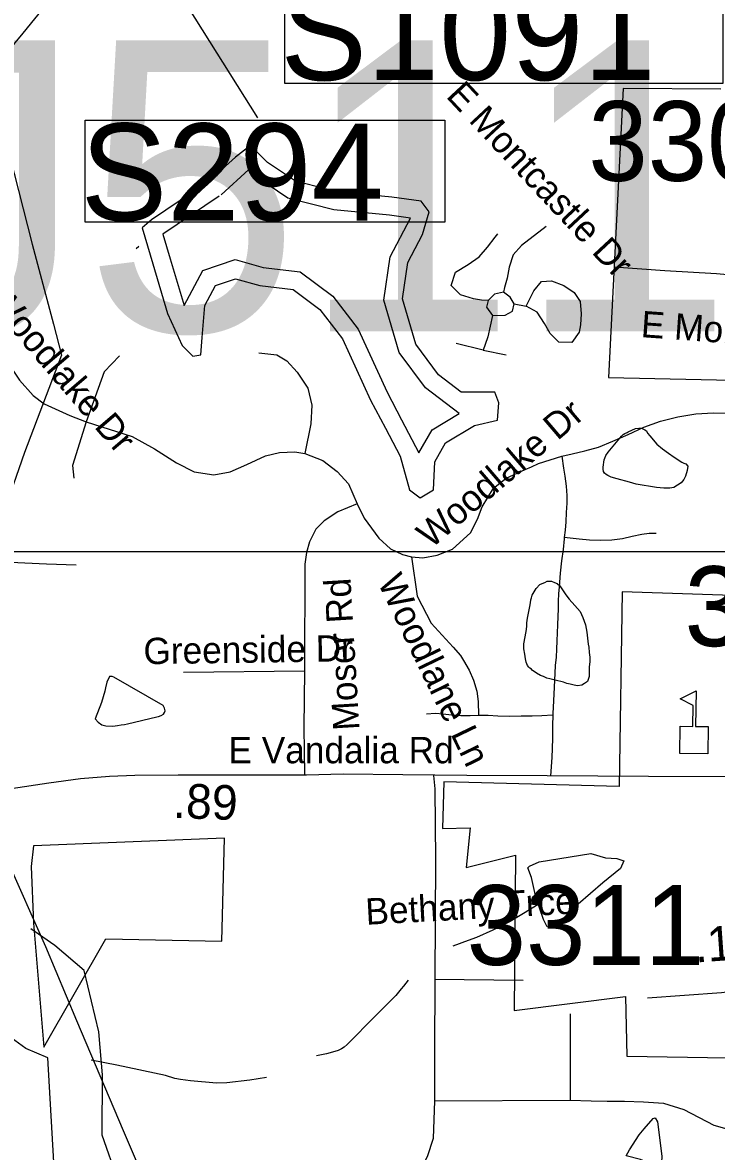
# Model space of a CAD drawing. Extents: x 1662474 to 1856135, y 779280 to 917889.
# Drawn here: x 1766866 to 1769369, y 824424 to 828497 of the extents above; entities that cross this region are included whole.
import ezdxf

# ---------------------------------------------------------------- set-up
doc = ezdxf.new("R2010")
doc.units = 0
for name, color, linetype in [('Cogo Default Point CELL', 7, 'Continuous'), ('Exist Boundary Political City Limit New', 7, 'Continuous'), ('Exist Boundary Political City Limit New Hole', 7, 'Continuous'), ('Exist Cultural Educational Facility High CELL', 7, 'Continuous'), ('Exist Hydrographic Misc Water Feature', 7, 'Continuous'), ('Exist Hydrographic Pond Over 1500 Sq Ft', 7, 'Continuous'), ('Exist Hydrographic Pond Under 1500 Sq Ft', 7, 'Continuous'), ('Exist Road Non-System Structure Non-Sys Other Number Label', 7, 'Continuous'), ('Exist Road Non-System Type 51', 7, 'Continuous'), ('Exist Road Non-System Type 51 Label', 7, 'Continuous'), ('Exist Road Primary Interstate Structure Ovrhead Sign CELL', 7, 'Continuous'), ('Exist Road Secondary Mileage Tenths English Label', 7, 'Continuous'), ('Exist Road Secondary Type 41 Attributed', 7, 'Continuous'), ('Exist Road Secondary Type 51 Attributed', 7, 'Continuous'), ('Exist Road Secondary Type 51 Label', 7, 'Continuous'), ('Exist Utilities Electrical Transmission Line', 7, 'Continuous'), ('Map Preparation Boundary City Limit Buffer Line', 7, 'Continuous'), ('Map Preparation Inset Cut Line', 7, 'Continuous'), ('Old_Level_44', 7, 'Continuous')]:
    doc.layers.add(name, color=color, linetype=linetype)

msp = doc.modelspace()

# ---------------------------------------------------------------- linework, layer by layer
at = {"layer": 'Exist Boundary Political City Limit New'}
for points in [[(1769384.5, 828256.8), (1769032.6, 828259.4), (1768979.9, 827216.2), (1769648.1, 827201.5)], [(1769573.2, 826424.5), (1769029.4, 826443.2), (1769018.1, 825741.1), (1768385.8, 825757.1), (1768380.6, 825589.2), (1768480.5, 825591.9), (1768466, 825447.9), (1768644.6, 825493.2), (1768639.4, 824932.2), (1769040.6, 824982.6), (1769046.5, 824768.2), (1769410, 824762.3)]]:
    msp.add_lwpolyline(points, dxfattribs=at)
at = {"layer": 'Exist Boundary Political City Limit New Hole'}
for points in [[(1766906.2, 825247.2), (1766943.5, 824800.8), (1767166.9, 825191.4), (1767585.6, 825182.2), (1767594.9, 825554.2), (1766906.2, 825526.3), (1766897, 825451.9), (1766906.2, 825247.2)], [(1766994.2, 824113.2), (1766956.8, 824762.2), (1766877.6, 824795.4), (1766744.5, 824891.1), (1766623.8, 824953.6), (1766594.6, 825011.8), (1766565.5, 825053.4), (1766532.2, 825086.6)]]:
    msp.add_lwpolyline(points, dxfattribs=at)
at = {"layer": 'Exist Cultural Educational Facility High CELL'}
msp.add_lwpolyline([(1769236.7, 825860.3), (1769238.1, 825958.3), (1769284.2, 825957.6), (1769285.3, 826032.7), (1769238.6, 826057.6), (1769295.6, 826085.9), (1769293.8, 825957.4), (1769339.8, 825956.8), (1769338.4, 825858.9)], close=True, dxfattribs=at)
at = {"layer": 'Exist Hydrographic Misc Water Feature'}
msp.add_line((1767286.1, 827689), (1767276, 827681.1), dxfattribs=at)
for points in [[(1768726.7, 825314.7), (1768672.8, 825283), (1768636.6, 825261.3), (1768624.7, 825253.4), (1768606.4, 825243.6), (1768562.3, 825221.9), (1768504.1, 825196.4), (1768473.9, 825184.6), (1768417.8, 825165)], [(1769540.2, 819852.5), (1769375.4, 820029.8), (1769203.3, 820387.8), (1769120.3, 820465), (1768974.3, 820914.3), (1768539.2, 821694.5), (1768076.1, 822271.8), (1768028.2, 822450), (1768064.3, 822725), (1768057.3, 822882.7), (1767910.3, 823266.4), (1767210.2, 824321.2), (1767153.2, 824483.2), (1767154.2, 824699.8), (1767141.1, 824855.7), (1767088.3, 825077.2), (1766982.7, 825167.4), (1766896.1, 825226.9)], [(1768256.6, 825042.3), (1768240.6, 825020.4), (1768232.4, 825010.6), (1768212.3, 824986.7), (1768139.7, 824913.3), (1768036.8, 824810.1), (1768026.7, 824800.2), (1768016.7, 824794.3), (1768004.6, 824788.4), (1767992.5, 824784.5), (1767962.3, 824776.7), (1767926.3, 824769.4)], [(1767745.6, 824690.5), (1767685.7, 824681), (1767603.5, 824671.7), (1767565.6, 824670), (1767471.7, 824678.7), (1767435.6, 824683), (1767415.5, 824687.1), (1767381.6, 824697.4), (1767205.9, 824734.9), (1767114, 824753.7)]]:
    msp.add_lwpolyline(points, dxfattribs=at)
at = {"layer": 'Exist Hydrographic Pond Over 1500 Sq Ft'}
msp.add_lwpolyline([(1767538.5, 827924.7), (1767331.1, 827784.9), (1767297.4, 827756), (1767336, 827625.9), (1767389, 827447.6), (1767442, 827332), (1767480.6, 827293.4), (1767509.5, 827298.2), (1767514.3, 827360.9), (1767524, 827476.5), (1767562.6, 827548.8), (1767634.9, 827572.9), (1767721.7, 827548.8), (1767842.2, 827534.3), (1767938.6, 827462.1), (1768020.6, 827356), (1768121.8, 827134.4), (1768174.9, 827033.2), (1768227.9, 826932), (1768261.7, 826811.5), (1768300.2, 826782.6), (1768348.4, 826811.5), (1768353.3, 826912.7), (1768391.8, 826980.2), (1768496.9, 827042.8), (1768578.9, 827062.1), (1768583.7, 827124.7), (1768569.3, 827163.3), (1768448.7, 827163.3), (1768366.8, 827225.9), (1768284.8, 827336.8), (1768236.6, 827500.6), (1768255.9, 827630.7), (1768308.9, 827731.9), (1768333, 827813.9), (1768304.1, 827852.4), (1768198, 827866.9), (1768000.3, 827886.1), (1767850.9, 827924.7), (1767749.6, 827992.2), (1767711.1, 828030.7), (1767677.3, 828045.2), (1767633.9, 828011.4), (1767538.5, 827924.7)], dxfattribs=at)
at = {"layer": 'Exist Hydrographic Pond Under 1500 Sq Ft'}
for points in [[(1769079.5, 826832.1), (1769055.7, 826838.3), (1769011.6, 826850.6), (1768989.9, 826856.8), (1768977.8, 826862.9), (1768971.8, 826867), (1768965.9, 826871.1), (1768962, 826877.1), (1768960.1, 826885.1), (1768960.1, 826893.1), (1768964.2, 826919.1), (1768966.3, 826925.1), (1768970.4, 826935), (1768978.6, 826947), (1769027, 827004.6), (1769033.1, 827010.5), (1769039.1, 827014.4), (1769047.1, 827018.4), (1769051.2, 827020.4), (1769077.2, 827032.2), (1769089.3, 827034.1), (1769099.4, 827034), (1769111.3, 827027.9), (1769117.2, 827023.8), (1769121.1, 827015.8), (1769129.1, 827005.8), (1769154.7, 826975.5), (1769174.6, 826959.4), (1769196.6, 826943.2), (1769216.4, 826929), (1769244.3, 826910.8), (1769252.1, 826906.7), (1769258.3, 826904.6), (1769266.3, 826896.6), (1769264, 826880.6), (1769257.9, 826860.6), (1769251.7, 826848.7), (1769241.7, 826836.7), (1769215.6, 826819), (1769201.5, 826817.1), (1769179.3, 826817.3), (1769153.5, 826819.5), (1769079.5, 826832.1)], [(1768683.2, 826299.7), (1768685.2, 826317.7), (1768685.4, 826331.7), (1768687.5, 826347.7), (1768693.9, 826377.6), (1768695.9, 826389.7), (1768698.2, 826403.7), (1768700, 826413.6), (1768702.3, 826421.6), (1768704.1, 826431.6), (1768708.4, 826437.6), (1768712.3, 826443.6), (1768718.5, 826455.4), (1768732.6, 826469.4), (1768740.6, 826473.3), (1768750.7, 826477.2), (1768758.6, 826481.1), (1768766.6, 826481.1), (1768774.6, 826481), (1768784.7, 826477), (1768794.7, 826472.9), (1768804.6, 826464.8), (1768816.5, 826446.7), (1768826.3, 826432.6), (1768838.2, 826416.5), (1768857.9, 826394.3), (1768877.8, 826372.1), (1768887.6, 826350.1), (1768897.5, 826324), (1768901.2, 826298), (1768906.9, 826253.9), (1768908.7, 826243.9), (1768910.6, 826223.8), (1768912.4, 826207.8), (1768912.2, 826191.9), (1768910.2, 826171.8), (1768910, 826161.8), (1768910, 826153.8), (1768910, 826145.8), (1768910, 826137.8), (1768907.9, 826129.8), (1768903.8, 826119.9), (1768893.8, 826111.9), (1768883.7, 826106), (1768867.7, 826104.1), (1768855.6, 826106.3), (1768841.7, 826110.4), (1768829.8, 826112.4), (1768817.7, 826116.6), (1768787.8, 826124.9), (1768777.9, 826126.9), (1768767.9, 826129), (1768757.8, 826131.1), (1768745.7, 826137.2), (1768734, 826141.3), (1768719.9, 826149.4), (1768712.1, 826155.5), (1768706.2, 826159.5), (1768702.1, 826163.5), (1768696.1, 826167.6), (1768692, 826171.6), (1768688.1, 826177.7), (1768682.4, 826189.7), (1768680.3, 826201.7), (1768678.5, 826217.8), (1768674.8, 826237.8), (1768674.8, 826255.8), (1768683.2, 826299.7)], [(1767128.4, 825985.4), (1767138.4, 825973.3), (1767152.2, 825963.3), (1767166.3, 825959.1), (1767192.2, 825958.9), (1767208.4, 825960.8), (1767222.3, 825962.7), (1767234.2, 825964.6), (1767244.2, 825966.5), (1767350.5, 825991.6), (1767356.6, 825993.6), (1767366.5, 825997.4), (1767374.7, 826001.4), (1767378.6, 826007.4), (1767380.8, 826013.4), (1767378.8, 826023.4), (1767372.8, 826033.5), (1767195.6, 826134.9), (1767189.7, 826137), (1767183.6, 826137), (1767179.7, 826137), (1767169.6, 826117.1), (1767165.3, 826097.1), (1767163.3, 826085.2), (1767150.9, 826043.2), (1767128.4, 825985.4)], [(1768719.1, 825336.2), (1768701.8, 825412.1), (1768688.8, 825446.7), (1768695.3, 825453.2), (1768730, 825468.4), (1768916.4, 825498.7), (1768968.5, 825483.6), (1769009.7, 825481.4), (1769035.7, 825472.7), (1769022.7, 825444.6), (1768959.8, 825392.6), (1768870.9, 825316.7), (1768825.4, 825269), (1768788.5, 825247.4), (1768758.2, 825234.4), (1768745.2, 825260.4), (1768732.2, 825299.4), (1768719.1, 825336.2)], [(1769043.8, 824407.7), (1769055.9, 824429.6), (1769090.3, 824483.4), (1769108.6, 824505.2), (1769140.8, 824543), (1769148.8, 824544.9), (1769156.8, 824530.9), (1769171.7, 824406.7), (1769171.7, 824398.7), (1769169.5, 824386.7), (1769161.5, 824378.7), (1769153.5, 824376.8), (1769145.5, 824376.9), (1769135.7, 824377), (1769123.6, 824383.1), (1769095.7, 824395.3), (1769043.8, 824407.7)]]:
    msp.add_lwpolyline(points, dxfattribs=at)
at = {"layer": 'Exist Road Non-System Type 51'}
for p, q in [((1768640.1, 827482.6), (1768682.6, 827474)), ((1768528.1, 827314.9), (1768430.1, 827339.1)), ((1768528.1, 827314.9), (1768611.2, 827297.6)), ((1767447, 826153.5), (1767882.9, 826158)), ((1768353, 825045.4), (1768671.6, 825042.2)), ((1768841.6, 824920.2), (1768841.9, 824609.4)), ((1768351.9, 824606.9), (1768841.9, 824609.4))]:
    msp.add_line(p, q, dxfattribs=at)
for points in [[(1768545.6, 827494.2), (1768521.2, 827495.8), (1768492.9, 827500.2), (1768446.4, 827514.7), (1768412.9, 827548.5), (1768427.5, 827596), (1768473.8, 827624.4), (1768513.4, 827651.4), (1768543.5, 827686.6), (1768571.1, 827723), (1768581.1, 827734.9)], [(1768754.9, 827761.4), (1768665.6, 827692.1), (1768635.4, 827658.8), (1768621.8, 827613.9), (1768614.4, 827575.2), (1768604.9, 827540.7), (1768601, 827524.4)], [(1766659.4, 827571.1), (1766750.9, 827450.1), (1766773.8, 827391), (1766795.9, 827314.1), (1766823.9, 827253.5), (1766855.1, 827206.5), (1766903.9, 827151.7), (1766944.6, 827121.5), (1767036.2, 827078.7), (1767095.9, 827055.9)], [(1768682.6, 827474), (1768711, 827529.4), (1768738.2, 827563.2), (1768774, 827564.8), (1768818.6, 827548.2), (1768855.9, 827523.6), (1768877.1, 827490.2), (1768881.6, 827445.6), (1768878.6, 827407), (1768874.2, 827380), (1768848, 827342.5), (1768801, 827343.8), (1768769.5, 827375.5), (1768748.8, 827411.5), (1768722.2, 827452.2), (1768682.6, 827474)], [(1768545.6, 827494.2), (1768539.6, 827469.8), (1768561.1, 827440.1)], [(1768601, 827524.4), (1768568.5, 827517), (1768545.6, 827494.2)], [(1768640.1, 827482.6), (1768624.6, 827506.2), (1768601, 827524.4)], [(1768561.1, 827440.1), (1768606.8, 827440.9), (1768633, 827456.1), (1768640.1, 827482.6)], [(1768561.1, 827440.1), (1768544.6, 827362.7), (1768534.4, 827335.9), (1768528.1, 827314.9)], [(1767216.2, 827295), (1767161.1, 827237.2), (1767095.9, 827055.9)], [(1767718.6, 827305.8), (1767783.1, 827297.6), (1767819.6, 827276.4), (1767857.1, 827235.7), (1767895.5, 827177.7), (1767909.9, 827117), (1767906.2, 827049.6), (1767884.2, 826942.2)], [(1768811.2, 826932), (1768848.8, 826941.2), (1768894.1, 826951.2), (1768943.8, 826965.4), (1768996, 826986.1), (1769050.4, 827011.2), (1769107.9, 827037.2), (1769167.9, 827058.8), (1769230.1, 827074.2), (1769294.6, 827085), (1769359.2, 827088.9), (1769447.1, 827088.2)], [(1767095.9, 827055.9), (1767046.4, 826898.4), (1767051.6, 826852.8)], [(1767095.9, 827055.9), (1767261.4, 827003.4), (1767342.5, 826959), (1767421.8, 826907.9), (1767485.2, 826875.9), (1767556.1, 826865.4), (1767615.5, 826875.6), (1767674.8, 826902.6), (1767742.5, 826934.1), (1767793.6, 826945.4), (1767848.9, 826948.5), (1767884.2, 826942.2)], [(1767884.2, 826942.2), (1767948.9, 826917.2), (1768001, 826876.9), (1768042.5, 826833), (1768073.8, 826760.1)], [(1768269.8, 826569.2), (1768309.9, 826565.4), (1768362.4, 826574.8), (1768417.6, 826596.6), (1768482.1, 826655.9), (1768507.1, 826705.8), (1768524.6, 826749.6), (1768565.6, 826817.2), (1768611.2, 826852.8), (1768679, 826884.5), (1768701.9, 826894.2), (1768727.8, 826905.5), (1768811.2, 826932)], [(1768811.2, 826932), (1768817.6, 826889.8), (1768822.5, 826860.1), (1768826.8, 826824.7), (1768829.1, 826790.5), (1768829.4, 826763.2), (1768827.5, 826729.2), (1768825.4, 826696), (1768823.1, 826665.7), (1768820.5, 826639.1)], [(1768073.8, 826760.1), (1768003.9, 826731.2), (1767954.1, 826699.7), (1767923.9, 826669.2), (1767901.6, 826623.1), (1767890.5, 826585.2), (1767884.2, 826542.8), (1767882.9, 826158)], [(1768073.8, 826760.1), (1768098.1, 826708.6), (1768150.9, 826637.2), (1768193.6, 826598.7), (1768236.4, 826577.9), (1768269.8, 826569.2)], [(1768820.5, 826639.1), (1768820, 826634.4), (1768816.1, 826595.9), (1768810.6, 826555.1), (1768805.2, 826510.2), (1768801.5, 826461.4), (1768800, 826435.9), (1768798.9, 826409.9), (1768798.1, 826382), (1768797.1, 826353.5), (1768796.1, 826324.2), (1768794.6, 826295.2), (1768793.2, 826265.9), (1768791.8, 826236.6), (1768790.5, 826207.1), (1768787.8, 826177.2), (1768786.4, 826149.9), (1768785.4, 826123.9), (1768784.4, 826098.9), (1768781.9, 826050.2), (1768779.2, 826004.6), (1768779.1, 825998.9)], [(1769152.4, 826653.2), (1769126.5, 826653), (1769100.4, 826649.6), (1769065.8, 826642.7), (1769030.1, 826634.4), (1768992.4, 826629.9), (1768952, 826628.4), (1768911.2, 826629.9), (1768874.4, 826633.2), (1768820.5, 826639.1)], [(1766458.2, 826567.2), (1766952, 826544.1), (1767060.1, 826540.1)], [(1768269.8, 826569.2), (1768289.5, 826427.9), (1768340.4, 826329.9), (1768419.6, 826243.2), (1768446.5, 826213.4), (1768456.9, 826195.2), (1768476.9, 826160.1), (1768492.6, 826124), (1768504.6, 826084.7), (1768509.4, 826046.9), (1768511.1, 825998.4)], [(1767882.9, 826158), (1767881.1, 825953.5), (1767883.1, 825785.5)], [(1768323.6, 826003.4), (1768355.9, 826005.2), (1768383.4, 826003), (1768413.6, 825999.8), (1768447.5, 825997.2), (1768481.4, 825996.9), (1768511.1, 825998.4)], [(1768511.1, 825998.4), (1768514, 825998.6), (1768546.1, 825998.6), (1768581.1, 825995.4), (1768622.4, 825994.7), (1768665.2, 825995.2), (1768704.9, 825996.2), (1768739.6, 825997.4), (1768779.1, 825998.9)], [(1768779.1, 825998.9), (1768778.4, 825959.7), (1768778.2, 825916.2), (1768777.1, 825876.4), (1768775.2, 825846.9), (1768770.9, 825777.5)], [(1768348.8, 825780.9), (1768353, 825731.8), (1768355.9, 825475.6), (1768353, 825045.4)], [(1768353, 825045.4), (1768351.9, 824784), (1768351.9, 824606.9)], [(1768351.9, 824606.9), (1768347.8, 824470.4), (1768325.9, 824404.5), (1768287.4, 824333.9)], [(1768841.9, 824609.4), (1768917.2, 824606), (1768974.8, 824605.2), (1769037.8, 824605.2), (1769106.2, 824602.4), (1769178.1, 824597.7), (1769251.4, 824574.9), (1769360.4, 824518.4), (1769448.8, 824493.2)]]:
    msp.add_lwpolyline(points, dxfattribs=at)
at = {"layer": 'Exist Road Primary Interstate Structure Ovrhead Sign CELL'}
msp.add_line((1764969.9, 832526), (1767713.1, 828153), dxfattribs=at)
for points in [[(1767812.3, 828651.9), (1769392.3, 828651.9), (1769392.3, 828277.7), (1767812.3, 828277.7)], [(1767091.9, 828145.3), (1768389.8, 828145.3), (1768389.8, 827776.7), (1767091.9, 827776.7)]]:
    msp.add_lwpolyline(points, close=True, dxfattribs=at)
at = {"layer": 'Exist Road Secondary Type 41 Attributed'}
msp.add_lwpolyline([(1769916, 825066.9), (1769563.3, 825017.5), (1769387.9, 824996.2), (1769120, 824977.2)], dxfattribs=at)
at = {"layer": 'Exist Road Secondary Type 51 Attributed'}
for points in [[(1770415.9, 827500.9), (1770207.9, 827520.8), (1769888, 827548.6), (1769610.6, 827569.2), (1769369.7, 827589.9), (1769182.7, 827601.7), (1769000, 827614.5)], [(1769515.5, 825775.3), (1769124.5, 825776.8), (1768758.6, 825779), (1768469.4, 825780.5), (1768238.5, 825783.1), (1768022.6, 825784.9), (1767891, 825782), (1767722.8, 825782), (1767427, 825782), (1767271.3, 825780.5), (1767179.9, 825776.8), (1767075.1, 825768.7), (1766960.8, 825752.5), (1766825, 825732.5)]]:
    msp.add_lwpolyline(points, dxfattribs=at)
at = {"layer": 'Exist Utilities Electrical Transmission Line'}
msp.add_lwpolyline([(1767793.9, 830913.6), (1767779, 830617.8), (1767755.4, 830228.3), (1767733.4, 829776.8), (1767723.5, 829582.7), (1767714.8, 829494.9), (1767575.3, 829332.3), (1767225.4, 828899.6), (1766867.6, 828459.2), (1766744.1, 828312.4), (1766819.2, 828018.1), (1766900.3, 827697.1), (1766977.8, 827408.6), (1767006.7, 827296.4), (1766873.5, 826945.6), (1766729.6, 826537.3), (1766614.5, 826204.5), (1766559.4, 826075), (1766657.3, 825838.3), (1766806, 825485.2), (1766948.8, 825163.8), (1767060.5, 824896.9), (1767228.7, 824499.4), (1767373.5, 824162.3)], dxfattribs=at)
at = {"layer": 'Map Preparation Boundary City Limit Buffer Line'}
for points in [[(1769384.5, 828256.8), (1769032.6, 828259.4), (1768979.9, 827216.2), (1769648.1, 827201.5)], [(1769573.2, 826424.5), (1769029.4, 826443.2), (1769018.1, 825741.1), (1768385.8, 825757.1), (1768380.6, 825589.2), (1768480.5, 825591.9), (1768466, 825447.9), (1768644.6, 825493.2), (1768639.4, 824932.2), (1769040.6, 824982.6), (1769046.5, 824768.2), (1769410, 824762.3)], [(1766906.2, 825247.2), (1766943.5, 824800.8), (1767166.9, 825191.4), (1767585.6, 825182.2), (1767594.9, 825554.2), (1766906.2, 825526.3), (1766897, 825451.9), (1766906.2, 825247.2)], [(1766994.2, 824113.2), (1766956.8, 824762.2), (1766877.6, 824795.4), (1766744.5, 824891.1), (1766623.8, 824953.6), (1766594.6, 825011.8), (1766565.5, 825053.4), (1766532.2, 825086.6)]]:
    msp.add_lwpolyline(points, dxfattribs=at)
at = {"layer": 'Map Preparation Inset Cut Line'}
for points in [[(1731035.7, 826588.1), (1793585.1, 826588.1), (1793585.1, 870408.9), (1731035.7, 870408.9)], [(1793585.1, 782767.4), (1731035.7, 782767.4), (1731035.7, 826588.1), (1793585.1, 826588.1)]]:
    msp.add_lwpolyline(points, close=True, dxfattribs=at)
at = {"layer": 'Old_Level_44'}
msp.add_lwpolyline([(1767575.2, 827870.2), (1767372.6, 827733.6), (1767399, 827644.6), (1767449.2, 827475.9), (1767516.9, 827602.9), (1767633.1, 827641.6), (1767734.4, 827613.5), (1767867.5, 827597.5), (1767985.2, 827509.3), (1768077.2, 827390.3), (1768180.9, 827163.3), (1768233.1, 827063.7), (1768295.6, 826944.4), (1768343.3, 827027.8), (1768441.3, 827086.2), (1768319.4, 827179.4), (1768225, 827307), (1768169.4, 827495.9), (1768192.5, 827651.4), (1768265.8, 827791.3), (1768190.4, 827801.5), (1767988.9, 827821.2), (1767823.7, 827863.8), (1767707.8, 827941.1), (1767682.3, 827966.5), (1767582.7, 827876)], dxfattribs=at)

# ---------------------------------------------------------------- texts
at = {"layer": 'Cogo Default Point CELL'}
for s, p in [('3306', (1768907.2, 827925.7)), ('3307', (1769254.2, 826247.2)), ('3311', (1768468, 825096.9))]:
    msp.add_text(s, height=288, dxfattribs=at).set_placement(p)
at = {"layer": 'Exist Road Non-System Structure Non-Sys Other Number Label'}
msp.add_text('J511', height=1049.86, dxfattribs=at).set_placement((1766385.3, 827383.1))
at = {"layer": 'Exist Road Non-System Type 51 Label'}
for s, rotation, p in [('E Montcastle Dr', 313.0563, (1768390.7, 828229.6)), ('Woodlake Dr', 310.5202, (1766732.1, 827494.4)), ('Woodlake Dr', 40.5318, (1768339.8, 826596.5)), ('Woodlane Ln', 295.6962, (1768145.4, 826478.5)), ('Moser Rd', 93.4656, (1768081.9, 825945.6)), ('Greenside Dr', 0.8367, (1767303, 826181.7)), ('Bethany Trce', 3.0676, (1768105.6, 825241.7))]:
    msp.add_text(s, height=95, rotation=rotation, dxfattribs=at).set_placement(p)
at = {"layer": 'Exist Road Primary Interstate Structure Ovrhead Sign CELL'}
for s, p in [('S1091', (1767796.3, 828289.3)), ('S294', (1767075.8, 827782.8))]:
    msp.add_text(s, height=350, dxfattribs=at).set_placement(p)
at = {"layer": 'Exist Road Secondary Mileage Tenths English Label'}
for s, rotation, p in [('.89', 357.8999, (1767407.7, 825627.7)), ('.15', 4.0476, (1769293.3, 825105.4))]:
    msp.add_text(s, height=125, rotation=rotation, dxfattribs=at).set_placement(p)
at = {"layer": 'Exist Road Secondary Type 51 Label'}
msp.add_text('E Montcastle Dr', height=95, rotation=355.973, dxfattribs=at).set_placement((1769094.9, 827362.2))
msp.add_text('E Vandalia Rd', height=95, dxfattribs=at).set_placement((1767609.1, 825824.5))

doc.saveas('drawing.dxf')
